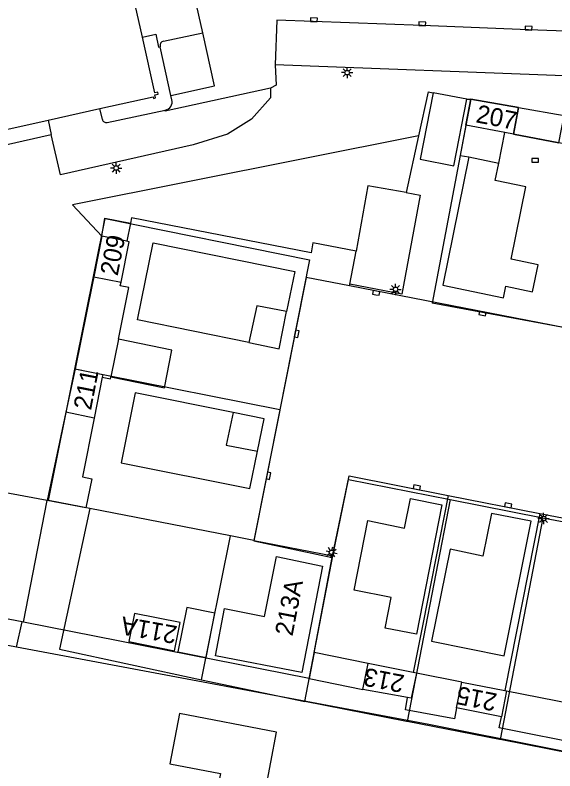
# Model space of a CAD drawing. Extents: x 132994 to 136000, y 393499 to 395512.
# Drawn here: x 133766.6 to 133826.5, y 394483.5 to 394567.4 of the extents above; entities that cross this region are included whole.
import ezdxf

# ---------------------------------------------------------------- set-up
doc = ezdxf.new("R2010")
doc.units = 0
for name, color, linetype in [('gg-afsc-erfafscheiding', 7, 'Continuous'), ('gg-afsc-hekwerk', 7, 'Continuous'), ('gg-bbg-bijgebouw', 7, 'Continuous'), ('gg-bbg-gedigitaliseerde bijgebouw', 7, 'Continuous'), ('gg-bbg-hoofdgebouw', 7, 'Continuous'), ('gg-bbg-luifel en loopbrug', 7, 'Continuous'), ('gg-bbg-overig bouwwerk', 7, 'Continuous'), ('gg-bbg-tussenscheiding', 7, 'Continuous'), ('gg-knt-verharding', 7, 'Continuous'), ('gg-knt-verharding nz', 7, 'Continuous'), ('gt-afsc-standplaatsafbakening', 7, 'Continuous'), ('gt-anno-standplaatsnummer', 7, 'Continuous'), ('gt-grn-groengrens', 7, 'Continuous'), ('gt-symb-kolk', 7, 'Continuous'), ('gt-symb-lichtmast', 7, 'Continuous')]:
    doc.layers.add(name, color=color, linetype=linetype)

# ---------------------------------------------------------------- blocks, each defined once
blk = doc.blocks.new('gt0-LMAST')
at = {"layer": 'gt-symb-lichtmast'}
for p, q in [((-0.182, 0.173), (-0.447, 0.438)), ((-0.005, 0.246), (-0.005, 0.621)), ((0.172, 0.173), (0.437, 0.438)), ((-0.255, -0.004), (-0.63, -0.004)), ((-0.182, -0.181), (-0.447, -0.446)), ((-0.005, -0.254), (-0.005, -0.629)), ((0.437, -0.446), (0.172, -0.181)), ((0.245, -0.004), (0.62, -0.004))]:
    blk.add_line(p, q, dxfattribs=at)
blk.add_circle((-0.005, -0.004), 0.25, dxfattribs=at)
blk = doc.blocks.new('gt0-KOLK')
at = {"layer": 'gt-symb-kolk'}
blk.add_lwpolyline([(0, 0), (0.375, 0), (0.375, 0.4), (-0.375, 0.4), (-0.375, 0), (0, 0)], dxfattribs=at)

msp = doc.modelspace()

# ---------------------------------------------------------------- linework, layer by layer
at = {"layer": 'gg-afsc-erfafscheiding'}
for p, q in [((133816.765, 394558.079), (133817.223, 394558.075)), ((133779.433, 394544.308), (133779.027, 394542.316)), ((133803.789, 394537.56), (133804.494, 394541.202)), ((133803.75, 394537.359), (133803.789, 394537.56)), ((133814.686, 394514.114), (133811.909, 394500)), ((133824.868, 394512.111), (133821, 394492.448)), ((133799.824, 394496.664), (133801.837, 394507.208)), ((133767.549, 394500.045), (133767.397, 394500.075)), ((133799.273, 394493.776), (133767.549, 394500.045)), ((133811.909, 394500), (133810.821, 394494.466))]:
    msp.add_line(p, q, dxfattribs=at)
msp.add_lwpolyline([(133804.494, 394541.202), (133799.682, 394542.134), (133799.472, 394541.049), (133779.554, 394544.905), (133779.433, 394544.308)], dxfattribs=at)
at = {"layer": 'gg-afsc-hekwerk'}
for p, q in [((133812.464, 394558.914), (133811.394, 394554.016)), ((133812.464, 394558.914), (133813.029, 394558.804)), ((133811.394, 394554.016), (133810.017, 394547.717)), ((133767.549, 394500.045), (133770.196, 394513.565)), ((133766.776, 394497.285), (133752.351, 394500))]:
    msp.add_line(p, q, dxfattribs=at)
for points in [[(133810.017, 394547.717), (133805.771, 394548.464), (133804.494, 394541.202)], [(133810.017, 394547.717), (133811.57, 394547.444), (133809.567, 394536.427), (133803.789, 394537.56)], [(133770.196, 394513.565), (133743.898, 394518.416), (133742.018, 394505.078)], [(133851.487, 394480.936), (133812.538, 394488.672), (133766.776, 394497.285)]]:
    msp.add_lwpolyline(points, dxfattribs=at)
at = {"layer": 'gg-bbg-bijgebouw'}
for p, q in [((133816.765, 394558.079), (133813.029, 394558.804)), ((133775.355, 394538.381), (133775.215, 394537.671)), ((133775.215, 394537.671), (133773.295, 394528.145)), ((133772.278, 394523.358), (133770.196, 394513.565)), ((133799.824, 394496.664), (133799.273, 394493.776)), ((133805.832, 394495.463), (133799.824, 394496.664)), ((133799.273, 394493.776), (133805.233, 394492.59))]:
    msp.add_line(p, q, dxfattribs=at)
for points in [[(133813.029, 394558.804), (133811.595, 394551.414), (133815.331, 394550.69), (133816.765, 394558.079)], [(133778.093, 394531.433), (133779.265, 394537.175), (133778.285, 394537.375), (133778.385, 394537.786)], [(133777.248, 394527.278), (133783.201, 394526.048), (133784.035, 394530.22), (133778.093, 394531.433)], [(133776.305, 394527.231), (133777.203, 394527.045), (133777.248, 394527.278)], [(133775.392, 394522.696), (133774.108, 394516.183), (133775.132, 394515.938), (133774.49, 394512.732), (133770.196, 394513.565)], [(133787.819, 394496.125), (133788.809, 394501.028), (133785.682, 394501.66), (133784.692, 394496.757), (133787.819, 394496.125)], [(133815.604, 394490.525), (133815.384, 394489.325), (133809.949, 394490.322), (133810.198, 394491.679)], [(133784.89, 394489.904), (133783.818, 394484.313), (133789.409, 394483.241), (133789.206, 394482.185), (133794.379, 394481.193), (133795.654, 394487.839), (133784.89, 394489.904)], [(133830.616, 394487.512), (133830.378, 394486.326), (133820.368, 394488.335), (133820.606, 394489.521)]]:
    msp.add_lwpolyline(points, dxfattribs=at)
at = {"layer": 'gg-bbg-gedigitaliseerde bijgebouw'}
for p, q in [((133816.216, 394493.388), (133811.183, 394494.394)), ((133821.174, 394492.414), (133830.717, 394490.538))]:
    msp.add_line(p, q, dxfattribs=at)
at = {"layer": 'gg-bbg-hoofdgebouw'}
for p, q in [((133780.767, 394564.965), (133777.067, 394581.596)), ((133816.671, 394555.2), (133817.223, 394558.075)), ((133817.223, 394558.075), (133822.501, 394557.148)), ((133770.286, 394555.761), (133776.044, 394557.041)), ((133822.501, 394557.148), (133821.931, 394554.21)), ((133820.991, 394554.387), (133816.671, 394555.2)), ((133821.931, 394554.21), (133820.991, 394554.387)), ((133776.239, 394542.883), (133775.355, 394538.381)), ((133779.027, 394542.316), (133776.239, 394542.883)), ((133775.355, 394538.381), (133778.385, 394537.786)), ((133773.295, 394528.145), (133772.278, 394523.358)), ((133776.305, 394527.231), (133775.392, 394522.696)), ((133775.392, 394522.696), (133772.278, 394523.358)), ((133805.233, 394492.59), (133805.832, 394495.463)), ((133810.821, 394494.466), (133805.832, 394495.463)), ((133811.183, 394494.394), (133810.821, 394494.466)), ((133816.216, 394493.388), (133821, 394492.448)), ((133810.198, 394491.679), (133805.233, 394492.59)), ((133821, 394492.448), (133821.174, 394492.414)), ((133820.606, 394489.521), (133815.604, 394490.525))]:
    msp.add_line(p, q, dxfattribs=at)
for points in [[(133776.044, 394557.041), (133781.961, 394558.355), (133782.003, 394558.169), (133782.217, 394558.217), (133782.139, 394558.565), (133782.521, 394558.65), (133782.473, 394558.865), (133782.141, 394558.79), (133780.767, 394564.965)], [(133744.151, 394559.536), (133746.098, 394550.799), (133745.771, 394550.728), (133745.819, 394550.513), (133746.242, 394550.607), (133746.322, 394550.242), (133746.537, 394550.289), (133746.495, 394550.476), (133770.286, 394555.761)], [(133778.385, 394537.786), (133779.284, 394542.264), (133779.027, 394542.316)], [(133773.295, 394528.145), (133776.364, 394527.527), (133776.305, 394527.231)], [(133784.303, 394496.869), (133784.935, 394499.996), (133779.892, 394501.015), (133779.26, 394497.888), (133784.303, 394496.869)]]:
    msp.add_lwpolyline(points, dxfattribs=at)
at = {"layer": 'gg-bbg-luifel en loopbrug'}
for p, q in [((133822.501, 394557.148), (133827.573, 394556.257)), ((133820.308, 394551.001), (133820.991, 394554.387)), ((133816.975, 394551.674), (133820.308, 394551.001))]:
    msp.add_line(p, q, dxfattribs=at)
for points in [[(133821.931, 394554.21), (133826.992, 394553.257), (133827.573, 394556.257)], [(133816.671, 394555.2), (133816.04, 394551.85), (133816.975, 394551.674)], [(133796.768, 394534.515), (133793.459, 394535.164), (133792.558, 394531.083)], [(133792.558, 394531.083), (133795.949, 394530.383), (133796.768, 394534.515)], [(133790.821, 394523.305), (133790.069, 394519.703), (133793.53, 394519.011)], [(133793.53, 394519.011), (133794.258, 394522.61), (133790.821, 394523.305)]]:
    msp.add_lwpolyline(points, dxfattribs=at)
at = {"layer": 'gg-bbg-overig bouwwerk'}
for points in [[(133816.975, 394551.674), (133814.101, 394537.431), (133820.823, 394536.029), (133821.09, 394537.317), (133824.059, 394536.7), (133824.686, 394539.716), (133821.694, 394540.326), (133823.318, 394548.374), (133819.916, 394549.061), (133820.308, 394551.001)], [(133792.558, 394531.083), (133780.23, 394533.586), (133781.969, 394542.15), (133797.665, 394538.963), (133796.768, 394534.515)], [(133790.821, 394523.305), (133779.964, 394525.481), (133778.409, 394517.722), (133792.691, 394514.86), (133793.53, 394519.011)], [(133807.687, 394499.381), (133808.354, 394502.796), (133804.269, 394503.593), (133805.786, 394511.312), (133809.833, 394510.478), (133810.519, 394513.787), (133813.989, 394513.068), (133811.182, 394498.698), (133807.687, 394499.381)], [(133812.845, 394497.952), (133820.91, 394496.326), (133823.919, 394511.256), (133819.49, 394512.102), (133818.557, 394507.386), (133814.899, 394508.142), (133812.845, 394497.952)], [(133788.868, 394496.313), (133789.886, 394501.545), (133794.3, 394500.686), (133795.65, 394507.321), (133800.756, 394506.266), (133798.456, 394494.447), (133788.868, 394496.313)]]:
    msp.add_lwpolyline(points, dxfattribs=at)
at = {"layer": 'gg-bbg-tussenscheiding'}
for p, q in [((133778.093, 394531.433), (133777.248, 394527.278)), ((133815.604, 394490.525), (133816.216, 394493.388)), ((133821.174, 394492.414), (133820.606, 394489.521))]:
    msp.add_line(p, q, dxfattribs=at)
msp.add_lwpolyline([(133811.183, 394494.394), (133810.602, 394491.605), (133810.198, 394491.679)], dxfattribs=at)
at = {"layer": 'gg-knt-verharding'}
for p, q in [((133783.096, 394564.521), (133787.466, 394565.445)), ((133783.909, 394558.477), (133782.712, 394563.904)), ((133836.171, 394560.353), (133795.485, 394561.908)), ((133784.016, 394558.018), (133783.909, 394558.477)), ((133776.314, 394555.827), (133776.044, 394557.041)), ((133776.832, 394555.511), (133783.289, 394556.875)), ((133770.286, 394555.761), (133770.638, 394554.178)), ((133827.682, 394532.726), (133803.75, 394537.359)), ((133814.686, 394514.114), (133824.868, 394512.111)), ((133824.868, 394512.111), (133839.977, 394509.139))]:
    msp.add_line(p, q, dxfattribs=at)
for points in [[(133780.767, 394564.965), (133782.255, 394565.296), (133782.557, 394563.872), (133782.712, 394563.904)], [(133795.485, 394561.908), (133795.591, 394559.641), (133794.97, 394559.318)], [(133794.97, 394559.318), (133794.991, 394558.218), (133792.853, 394555.863), (133790.191, 394554.22), (133786.391, 394553.002), (133771.669, 394549.688), (133770.638, 394554.178)], [(133794.97, 394559.318), (133783.278, 394556.759), (133783.289, 394556.875)], [(133732.859, 394523.849), (133741.604, 394536.03), (133742.153, 394547.804), (133755.672, 394550.82), (133755.806, 394550.228), (133763.685, 394552.044), (133763.559, 394552.59), (133770.638, 394554.178)], [(133803.75, 394537.359), (133798.924, 394538.293), (133793.12, 394509.079), (133801.837, 394507.208)], [(133801.837, 394507.208), (133803.696, 394516.276), (133814.686, 394514.114)]]:
    msp.add_lwpolyline(points, dxfattribs=at)
for centre, radius, start, end in [((133783.24, 394564.003), 0.537, 105.5315, 190.67501), ((133783.17, 394557.754), 0.887, 277.74332, 17.34025), ((133776.713, 394555.899), 0.405, 190.15953, 287.07086)]:
    msp.add_arc(centre, radius, start, end, dxfattribs=at)
at = {"layer": 'gg-knt-verharding nz'}
msp.add_line((133787.466, 394565.445), (133783.46, 394583.342), dxfattribs=at)
for points in [[(133836.841, 394565.286), (133823.617, 394565.776), (133811.811, 394566.256), (133795.668, 394566.851), (133795.485, 394561.908)], [(133783.909, 394558.477), (133788.76, 394559.566), (133787.466, 394565.445)]]:
    msp.add_lwpolyline(points, dxfattribs=at)
at = {"layer": 'gt-afsc-standplaatsafbakening'}
for p, q in [((133817.223, 394558.075), (133812.931, 394535.451)), ((133822.501, 394557.148), (133817.223, 394558.075)), ((133821.931, 394554.21), (133822.501, 394557.148)), ((133831.524, 394552.355), (133821.931, 394554.21)), ((133827.682, 394532.726), (133812.931, 394535.451)), ((133770.351, 394513.535), (133773.273, 394528.116)), ((133776.584, 394527.468), (133773.273, 394528.116)), ((133796.007, 394523.61), (133776.584, 394527.468)), ((133796.007, 394523.61), (133793.127, 394509.116)), ((133814.904, 394513.663), (133810.146, 394489.023)), ((133814.904, 394513.663), (133825.206, 394511.636)), ((133774.918, 394512.649), (133770.351, 394513.535)), ((133790.543, 394509.618), (133774.918, 394512.649)), ((133825.206, 394511.636), (133820.451, 394487.008)), ((133825.206, 394511.636), (133839.924, 394508.741)), ((133787.321, 394493.659), (133790.543, 394509.618)), ((133793.127, 394509.116), (133790.543, 394509.618)), ((133793.127, 394509.116), (133801.88, 394507.419)), ((133798.789, 394491.243), (133801.88, 394507.419)), ((133787.321, 394493.659), (133798.789, 394491.243)), ((133835.172, 394484.131), (133820.451, 394487.008))]:
    msp.add_line(p, q, dxfattribs=at)
for points in [[(133773.273, 394528.116), (133776.624, 394544.845), (133799.313, 394540.254), (133796.007, 394523.61)], [(133801.88, 394507.419), (133803.616, 394515.883), (133814.904, 394513.663)], [(133774.918, 394512.649), (133771.568, 394497.04), (133787.321, 394493.659)], [(133810.146, 394489.023), (133810.067, 394489.038), (133798.789, 394491.243)], [(133820.451, 394487.008), (133820.372, 394487.024), (133810.146, 394489.023)]]:
    msp.add_lwpolyline(points, dxfattribs=at)
at = {"layer": 'gt-grn-groengrens'}
for p, q in [((133767.397, 394500.075), (133761.286, 394501.278)), ((133766.776, 394497.285), (133767.397, 394500.075))]:
    msp.add_line(p, q, dxfattribs=at)
for points in [[(133811.394, 394554.016), (133772.998, 394546.356), (133776.239, 394542.883)], [(133776.239, 394542.883), (133776.598, 394544.872), (133779.433, 394544.308)]]:
    msp.add_lwpolyline(points, dxfattribs=at)

# ---------------------------------------------------------------- block references
at = {"layer": 'gt-symb-kolk'}
for p, rotation in [((133799.784, 394566.704), -2.130952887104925), ((133811.811, 394566.256), -2.332862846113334), ((133823.617, 394565.776), -2.1390171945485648), ((133806.658, 394536.389), -11.13011108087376), ((133818.473, 394534.103), -11.13011107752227), ((133798.082, 394532.012), 78.70129979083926), ((133794.95, 394516.263), 78.86988891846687), ((133811.178, 394514.807), -11.13011108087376), ((133821.299, 394512.818), -11.13011108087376)]:
    msp.add_blockref('gt0-KOLK', p, dxfattribs=dict(at, rotation=rotation))
msp.add_blockref('gt0-KOLK', (133824.337, 394551.111), dxfattribs=at)
at = {"layer": 'gt-symb-lichtmast'}
for p in [(133803.487, 394561.032), (133777.854, 394550.444), (133808.862, 394536.982), (133825.293, 394511.559)]:
    msp.add_blockref('gt0-LMAST', p, dxfattribs=at)
at = {"layer": 'gt-symb-lichtmast', "rotation": -101.5907368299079}
msp.add_blockref('gt0-LMAST', (133801.753, 394507.793), dxfattribs=at)

# ---------------------------------------------------------------- texts
at = {"layer": 'gt-anno-standplaatsnummer'}
for s, rotation, p in [('207', 348.92613, (133817.681, 394555.532)), ('209', 78.92613, (133778.008, 394538.405)), ('211', 78.92613, (133775.051, 394523.492)), ('213A', 79.16172, (133797.411, 394498.418)), ('211A', 169.8027, (133784.724, 394499.582)), ('213', 168.92613, (133809.946, 394494.138)), ('215', 168.92613, (133820.228, 394492.091))]:
    msp.add_text(s, height=2, rotation=rotation, dxfattribs=at).set_placement(p)

doc.saveas('drawing.dxf')
